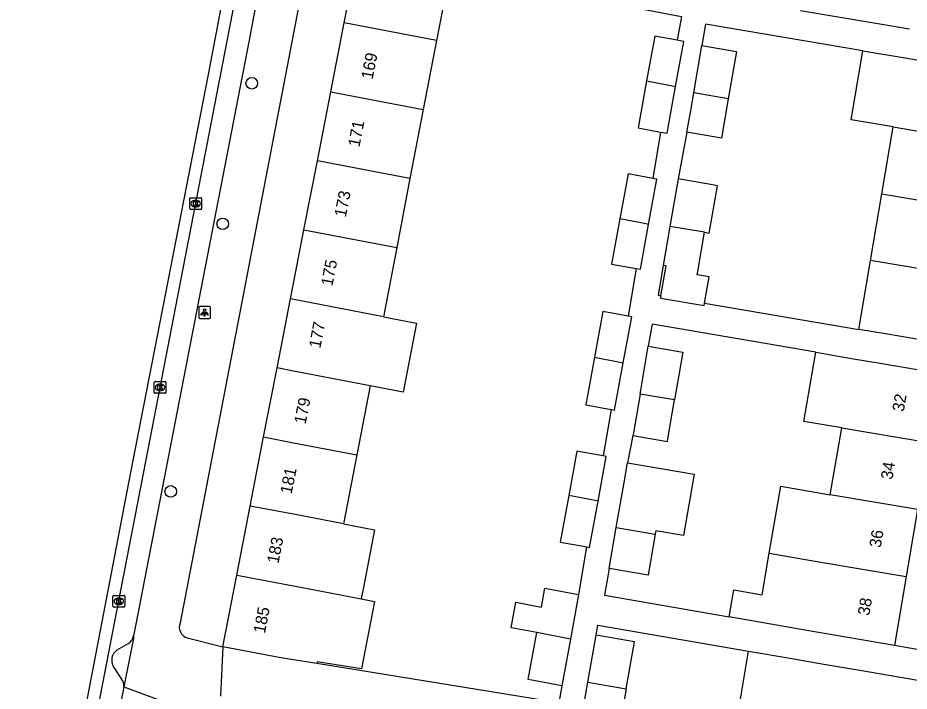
# Model space of a CAD drawing. Extents: x 159822 to 160765, y 380693 to 381634.
# Drawn here: x 159976.7 to 160052.1, y 380939.7 to 380996.7 of the extents above; entities that cross this region are included whole.
import ezdxf

# ---------------------------------------------------------------- set-up
doc = ezdxf.new("R2010")
doc.units = 0
for name, color, linetype in [('IMGEO_Boom', 7, 'Continuous'), ('IMGEO_Kolk', 7, 'Continuous'), ('IMGEO_Lichtpunt', 7, 'Continuous'), ('IMGEO_Pand', 7, 'Continuous'), ('IMGEO_Pand_nummerreeks', 7, 'Continuous'), ('IMGEO_Rijbaan_lokaal_gesloten', 7, 'Continuous'), ('IMGEO_Voetpad_open', 7, 'Continuous')]:
    doc.layers.add(name, color=color, linetype=linetype)

msp = doc.modelspace()

# ---------------------------------------------------------------- linework, layer by layer
at = {"layer": 'IMGEO_Boom'}
for centre in [(159996.474, 380991.159), (159994.016, 380979.272), (159989.619, 380956.63)]:
    msp.add_circle(centre, 0.489, dxfattribs=at)
at = {"layer": 'IMGEO_Kolk'}
for p, q in [((159991.229, 380980.554), (159991.229, 380981.406)), ((159991.304, 380981.48), (159992.156, 380981.48)), ((159991.717, 380981.26), (159991.742, 380981.26)), ((159992.23, 380981.406), (159992.23, 380980.554)), ((159992.156, 380980.48), (159991.304, 380980.48)), ((159991.74, 380980.7), (159991.715, 380980.7)), ((159988.293, 380965.932), (159989.145, 380965.932)), ((159988.218, 380965.006), (159988.218, 380965.858)), ((159988.729, 380965.152), (159988.704, 380965.152)), ((159988.706, 380965.712), (159988.731, 380965.712)), ((159989.219, 380965.858), (159989.219, 380965.006)), ((159989.145, 380964.932), (159988.293, 380964.932)), ((159984.808, 380947.837), (159985.66, 380947.837)), ((159984.733, 380946.911), (159984.733, 380947.763)), ((159985.244, 380947.057), (159985.219, 380947.057)), ((159985.221, 380947.617), (159985.246, 380947.617)), ((159985.734, 380947.763), (159985.734, 380946.911)), ((159985.66, 380946.837), (159984.808, 380946.837))]:
    msp.add_line(p, q, dxfattribs=at)
for points in [[(159991.229, 380980.554), (159991.229, 380981.406)], [(159991.304, 380981.48), (159992.156, 380981.48)], [(159991.55, 380981.18), (159991.673, 380981.18), (159991.673, 380981.029), (159991.803, 380981.18), (159991.967, 380981.18), (159991.821, 380981.029), (159991.974, 380980.78), (159991.822, 380980.78), (159991.737, 380980.944), (159991.673, 380980.877), (159991.673, 380980.78), (159991.55, 380980.78), (159991.55, 380981.18)], [(159992.23, 380981.406), (159992.23, 380980.554)], [(159992.156, 380980.48), (159991.304, 380980.48)], [(159988.293, 380965.932), (159989.145, 380965.932)], [(159988.218, 380965.006), (159988.218, 380965.858)], [(159988.539, 380965.632), (159988.662, 380965.632), (159988.662, 380965.481), (159988.792, 380965.632), (159988.956, 380965.632), (159988.81, 380965.481), (159988.963, 380965.232), (159988.811, 380965.232), (159988.726, 380965.396), (159988.662, 380965.329), (159988.662, 380965.232), (159988.539, 380965.232), (159988.539, 380965.632)], [(159989.219, 380965.858), (159989.219, 380965.006)], [(159989.145, 380964.932), (159988.293, 380964.932)], [(159984.808, 380947.837), (159985.66, 380947.837)], [(159984.733, 380946.911), (159984.733, 380947.763)], [(159985.054, 380947.537), (159985.177, 380947.537), (159985.177, 380947.386), (159985.307, 380947.537), (159985.471, 380947.537), (159985.325, 380947.386), (159985.478, 380947.137), (159985.326, 380947.137), (159985.241, 380947.301), (159985.177, 380947.234), (159985.177, 380947.137), (159985.054, 380947.137), (159985.054, 380947.537)], [(159985.734, 380947.763), (159985.734, 380946.911)], [(159985.66, 380946.837), (159984.808, 380946.837)]]:
    msp.add_lwpolyline(points, dxfattribs=at)
for centre, start, end in [((159991.306, 380981.404), 91.55205, 178.44795), ((159991.306, 380981.404), 91.55205, 178.44795), ((159992.154, 380981.404), 1.55205, 88.44795), ((159992.154, 380981.404), 1.55205, 88.44795), ((159991.306, 380980.556), 181.55205, 268.44795), ((159991.306, 380980.556), 181.55205, 268.44795), ((159992.154, 380980.556), 271.55205, 358.44795), ((159992.154, 380980.556), 271.55205, 358.44795), ((159988.295, 380965.856), 91.55205, 178.44795), ((159988.295, 380965.856), 91.55205, 178.44795), ((159989.143, 380965.856), 1.55205, 88.44795), ((159989.143, 380965.856), 1.55205, 88.44795), ((159988.295, 380965.008), 181.55205, 268.44795), ((159988.295, 380965.008), 181.55205, 268.44795), ((159989.143, 380965.008), 271.55205, 358.44795), ((159989.143, 380965.008), 271.55205, 358.44795), ((159984.81, 380947.761), 91.55205, 178.44795), ((159984.81, 380947.761), 91.55205, 178.44795), ((159985.658, 380947.761), 1.55205, 88.44795), ((159985.658, 380947.761), 1.55205, 88.44795), ((159984.81, 380946.913), 181.55205, 268.44795), ((159984.81, 380946.913), 181.55205, 268.44795), ((159985.658, 380946.913), 271.55205, 358.44795), ((159985.658, 380946.913), 271.55205, 358.44795)]:
    msp.add_arc(centre, 0.0765, start, end, dxfattribs=at)
for centre, major_axis, ratio, start_param, end_param in [((159991.716, 380980.98), (-0.387, 0.002), 0.722429, 4.712389, 7.853982), ((159991.741, 380980.98), (-0.39, 0.002), 0.717154, 1.570796, 4.712389), ((159988.705, 380965.432), (-0.387, 0.002), 0.722429, 4.712389, 7.853982), ((159988.73, 380965.432), (-0.39, 0.002), 0.717154, 1.570796, 4.712389), ((159985.22, 380947.337), (-0.387, 0.002), 0.722429, 4.712389, 7.853982), ((159985.245, 380947.337), (-0.39, 0.002), 0.717154, 1.570796, 4.712389)]:
    msp.add_ellipse(centre, major_axis=major_axis, ratio=ratio, start_param=start_param, end_param=end_param, dxfattribs=at)
at = {"layer": 'IMGEO_Lichtpunt'}
for p, q in [((159991.983, 380972.168), (159991.983, 380971.361)), ((159991.983, 380972.168), (159991.983, 380971.361)), ((159992.885, 380972.263), (159992.077, 380972.263)), ((159992.885, 380972.263), (159992.077, 380972.263)), ((159992.979, 380971.361), (159992.979, 380972.168)), ((159992.979, 380971.361), (159992.979, 380972.168)), ((159992.077, 380971.267), (159992.885, 380971.267)), ((159992.077, 380971.267), (159992.885, 380971.267))]:
    msp.add_line(p, q, dxfattribs=at)
for points in [[(159992.357, 380971.832), (159992.396, 380971.804), (159992.208, 380971.542), (159992.17, 380971.569), (159992.357, 380971.832)], [(159992.459, 380971.784), (159992.506, 380971.784), (159992.506, 380971.462), (159992.459, 380971.462), (159992.459, 380971.784)], [(159992.569, 380971.804), (159992.607, 380971.831), (159992.794, 380971.569), (159992.755, 380971.541), (159992.569, 380971.804)]]:
    msp.add_lwpolyline(points, dxfattribs=at)
msp.add_circle((159992.482, 380971.966), 0.0994, dxfattribs=at)
for centre, start, end in [((159992.077, 380972.168), 90, 180), ((159992.077, 380972.168), 90, 180), ((159992.885, 380972.168), 0, 90), ((159992.885, 380972.168), 0, 90), ((159992.077, 380971.361), 180, 270), ((159992.077, 380971.361), 180, 270), ((159992.885, 380971.361), 270, 0), ((159992.885, 380971.361), 270, 360)]:
    msp.add_arc(centre, 0.0946, start, end, dxfattribs=at)
at = {"layer": 'IMGEO_Pand'}
for points in [[(160004.291, 380996.282), (160005.014, 381000), (160005.417, 381002.075)], [(160013.212, 381000.575), (160013.101, 381000), (160012.098, 380994.783)], [(160003.156, 380990.441), (160004.291, 380996.282)], [(160012.098, 380994.783), (160004.291, 380996.282)], [(160012.098, 380994.783), (160010.975, 380988.941)], [(160032.454, 380994.803), (160030.558, 380995.149), (160029.868, 380991.367)], [(160032.32, 380990.896), (160033.014, 380994.701), (160032.718, 380994.755), (160032.454, 380994.803)], [(160033.851, 380990.339), (160034.542, 380994.35)], [(160034.542, 380994.35), (160037.456, 380993.849), (160036.767, 380989.843)], [(160050.732, 380987.468), (160047.154, 380988.077), (160048.147, 380993.91)], [(160048.147, 380993.91), (160051.724, 380993.301), (160054.142, 380992.89), (160059.071, 380992.052)], [(160029.868, 380991.367), (160029.141, 380987.383), (160031.032, 380987.038)], [(160029.868, 380991.367), (160031.761, 380991.003), (160032.166, 380990.925), (160032.32, 380990.896)], [(160031.032, 380987.038), (160031.597, 380986.935), (160032.32, 380990.896)], [(160002.02, 380984.6), (160003.156, 380990.441)], [(160003.156, 380990.441), (160010.975, 380988.941)], [(160033.281, 380987.028), (160033.566, 380988.684), (160033.851, 380990.339)], [(160036.767, 380989.843), (160033.851, 380990.339)], [(160036.767, 380989.843), (160036.196, 380986.526), (160033.281, 380987.028)], [(160010.975, 380988.941), (160009.852, 380983.097)], [(160049.772, 380981.819), (160050.732, 380987.468)], [(160050.732, 380987.468), (160058.079, 380986.218)], [(160000.885, 380978.76), (160002.02, 380984.6)], [(160009.852, 380983.097), (160002.02, 380984.6)], [(160030.388, 380983.114), (160028.294, 380983.496), (160027.598, 380979.687)], [(160009.852, 380983.097), (160008.729, 380977.255)], [(160030.032, 380979.22), (160030.73, 380983.052), (160030.388, 380983.114)], [(160032.531, 380983.067), (160031.841, 380979.056)], [(160034.756, 380978.56), (160035.167, 380978.49), (160035.857, 380982.495), (160035.446, 380982.566), (160032.531, 380983.067)], [(160048.812, 380976.171), (160049.772, 380981.819)], [(160049.772, 380981.819), (160057.119, 380980.57)], [(160027.598, 380979.687), (160026.902, 380975.87), (160028.991, 380975.489)], [(160030.032, 380979.22), (160029.69, 380979.286), (160027.598, 380979.687)], [(159999.749, 380972.919), (160000, 380974.209), (160000.885, 380978.76)], [(160000.885, 380978.76), (160008.729, 380977.255)], [(160028.991, 380975.489), (160029.339, 380975.425), (160030.032, 380979.22)], [(160031.841, 380979.056), (160031.271, 380975.745)], [(160034.756, 380978.56), (160031.841, 380979.056)], [(160034.768, 380972.558), (160035.15, 380974.777), (160034.135, 380974.952), (160034.185, 380975.243), (160034.756, 380978.56)], [(160008.729, 380977.255), (160007.606, 380971.412)], [(160031.081, 380973.185), (160031.514, 380975.703), (160031.271, 380975.745)], [(160047.82, 380970.339), (160048.812, 380976.171)], [(160056.158, 380974.921), (160048.812, 380976.171)], [(159998.614, 380967.078), (159999.749, 380972.919)], [(160007.606, 380971.412), (159999.749, 380972.919)], [(160031.081, 380973.185), (160031.048, 380972.994), (160034.734, 380972.359), (160034.768, 380972.558)], [(160007.606, 380971.412), (160010.412, 380970.874), (160009.288, 380965.03), (160006.482, 380965.568)], [(160028.312, 380971.461), (160026.168, 380971.852), (160025.462, 380967.984)], [(160027.897, 380967.517), (160028.607, 380971.407), (160028.312, 380971.461)], [(160055.167, 380969.09), (160050.238, 380969.928), (160047.82, 380970.339)], [(160029.314, 380964.872), (160030.008, 380968.909)], [(160030.008, 380968.909), (160032.923, 380968.407), (160032.23, 380964.381)], [(160046.366, 380962.002), (160043.17, 380962.551), (160044.17, 380968.403)], [(160044.17, 380968.403), (160047.372, 380967.856), (160049.799, 380967.441), (160054.727, 380966.599)], [(160025.462, 380967.984), (160024.725, 380963.944), (160026.867, 380963.553)], [(160025.462, 380967.984), (160027.603, 380967.573), (160027.897, 380967.517)], [(160026.867, 380963.553), (160027.164, 380963.499), (160027.897, 380967.517)], [(159997.478, 380961.238), (159998.614, 380967.078)], [(160006.482, 380965.568), (160000, 380966.812), (159998.614, 380967.078)], [(160006.482, 380965.568), (160005.359, 380959.726)], [(160029.314, 380964.872), (160028.748, 380961.586), (160028.703, 380961.357)], [(160028.703, 380961.357), (160031.624, 380960.854), (160031.663, 380961.084), (160032.23, 380964.381)], [(160032.23, 380964.381), (160029.314, 380964.872)], [(160045.394, 380956.343), (160046.366, 380962.002)], [(160046.366, 380962.002), (160053.738, 380960.761)], [(159996.343, 380955.397), (159997.478, 380961.238)], [(159997.478, 380961.238), (160000, 380960.754), (160005.359, 380959.726)], [(160026.204, 380959.629), (160023.974, 380960.036), (160023.289, 380956.284)], [(160005.359, 380959.726), (160004.236, 380953.882)], [(160025.76, 380955.81), (160026.449, 380959.584), (160026.204, 380959.629)], [(160027.302, 380953.576), (160027.962, 380957.378), (160028.254, 380959.063)], [(160028.254, 380959.063), (160033.875, 380958.088), (160032.974, 380952.899), (160030.65, 380953.303), (160030.6, 380953.017)], [(160040.238, 380951.402), (160041.224, 380957.068), (160045.394, 380956.343)], [(160023.289, 380956.284), (160022.569, 380952.343), (160024.372, 380952.014), (160024.796, 380951.937)], [(160025.76, 380955.81), (160025.516, 380955.857), (160023.289, 380956.284)], [(160052.777, 380955.092), (160045.394, 380956.343)], [(159995.207, 380949.556), (159996.343, 380955.397)], [(160004.236, 380953.882), (160000, 380954.695), (159996.343, 380955.397)], [(160024.796, 380951.937), (160024.8, 380951.936), (160025.044, 380951.891), (160025.76, 380955.81)], [(160052.777, 380955.092), (160051.817, 380949.422)], [(160004.236, 380953.882), (160006.85, 380953.38), (160005.91, 380948.489), (160005.762, 380947.718), (160005.727, 380947.537)], [(160026.7, 380950.113), (160027.302, 380953.576)], [(160027.302, 380953.576), (160030.6, 380953.017)], [(160030.6, 380953.017), (160029.997, 380949.541), (160026.7, 380950.113)], [(160036.836, 380946.02), (160037.232, 380948.3), (160039.626, 380947.883), (160040.238, 380951.402)], [(160040.238, 380951.402), (160044.42, 380950.675), (160051.817, 380949.422)], [(159994.029, 380943.495), (159995.207, 380949.556)], [(159995.207, 380949.556), (160000, 380948.637), (160003.113, 380948.039), (160005.727, 380947.537)], [(160051.817, 380949.422), (160050.828, 380943.586)], [(160020.572, 380944.684), (160018.419, 380945.098), (160018.811, 380947.25), (160020.964, 380946.836), (160021.256, 380948.435), (160024.117, 380947.913)], [(160024.117, 380947.913), (160023.427, 380944.135)], [(160005.727, 380947.537), (160006.849, 380947.321), (160005.755, 380941.633), (160001.995, 380942.222), (160001.964, 380942.063)], [(160050.828, 380943.586), (160045.902, 380944.443), (160043.423, 380944.874), (160036.836, 380946.02)], [(160022.708, 380940.194), (160019.847, 380940.716), (160020.572, 380944.684)], [(160023.427, 380944.135), (160020.572, 380944.684)], [(160023.427, 380944.135), (160022.708, 380940.194)], [(160024.885, 380940.491), (160025.587, 380944.482), (160025.589, 380944.482)], [(160028.132, 380939.932), (160028.833, 380943.919), (160025.589, 380944.482)], [(160001.964, 380942.063), (160000, 380942.381), (159998.94, 380942.552), (159994.029, 380943.495)], [(160041.642, 380937.522), (160037.652, 380938.209), (160038.497, 380943.123)], [(160038.497, 380943.123), (160041.846, 380942.547), (160044.857, 380942.029), (160047.89, 380941.507), (160052.817, 380940.659)], [(160024.321, 380937.281), (160024.885, 380940.491)], [(160024.885, 380940.491), (160028.132, 380939.932)], [(160028.132, 380939.932), (160027.566, 380936.711), (160024.321, 380937.281)]]:
    msp.add_lwpolyline(points, dxfattribs=at)
at = {"layer": 'IMGEO_Rijbaan_lokaal_gesloten'}
for points in [[(159976.688, 380885.998), (159977.755, 380908.712), (159978.063, 380913.802), (159978.238, 380916.172), (159978.589, 380919.068), (159980.475, 380928.108), (159986.222, 380958.079), (159992.802, 380991.912), (159994.85, 381002.624)], [(159979.755, 380919.128), (159985.238, 380947.361), (159988.714, 380965.432), (159995.013, 380997.952), (159995.413, 381000), (159995.896, 381002.419)]]:
    msp.add_lwpolyline(points, dxfattribs=at)
at = {"layer": 'IMGEO_Voetpad_open'}
for points in [[(160001.431, 381002.849), (160000.883, 381000), (160000, 380995.407), (159990.408, 380945.519)], [(160013.212, 381000.575), (160032.819, 380996.803), (160032.454, 380994.803)], [(159997.08, 380999.16), (159997.044, 380999.033), (159996.213, 380994.656), (159986.681, 380945.406), (159986.484, 380944.423)], [(160042.878, 380997.322), (160052.107, 380995.755)], [(160048.147, 380993.91), (160034.855, 380996.173), (160034.542, 380994.35)], [(160031.032, 380987.038), (160030.388, 380983.114)], [(160033.281, 380987.028), (160032.531, 380983.067)], [(160031.271, 380975.745), (160030.837, 380973.226), (160031.081, 380973.185)], [(160028.991, 380975.489), (160028.312, 380971.461)], [(160034.768, 380972.558), (160047.82, 380970.339)], [(160044.17, 380968.403), (160030.328, 380970.768), (160030.008, 380968.909)], [(160026.867, 380963.553), (160026.204, 380959.629)], [(160028.703, 380961.357), (160028.254, 380959.063)], [(160024.796, 380951.937), (160024.117, 380947.913)], [(160026.7, 380950.113), (160026.307, 380947.852), (160036.836, 380946.02)], [(160025.589, 380944.482), (160025.734, 380945.318), (160038.497, 380943.123)], [(159986.484, 380944.423), (159986.468, 380944.193), (159985.64, 380940.095)], [(159991.002, 380944.232), (159994.029, 380943.495)], [(159986.037, 380943.762), (159985.057, 380943.194)], [(159994.029, 380943.495), (159993.833, 380939.315)], [(160054.645, 380942.926), (160050.828, 380943.586)], [(159984.764, 380941.811), (159985.469, 380940.753)], [(160022.708, 380940.194), (160022.444, 380938.747), (160001.964, 380942.063)], [(159985.64, 380940.095), (159981.221, 380916.901), (159981.038, 380915.562), (159980.898, 380913.955), (159979.758, 380889.983), (159979.717, 380889.371)], [(159985.64, 380940.095), (159989.985, 380938.498)]]:
    msp.add_lwpolyline(points, dxfattribs=at)
for centre, radius, start, end in [((159991.33, 380945.164), 0.988, 158.95092, 250.59937), ((159985.47, 380944.627), 1.035, 303.25111, 348.612), ((159985.698, 380942.336), 1.071, 126.74461, 209.33196), ((159984.761, 380940.218), 0.888, 352.05011, 37.08527)]:
    msp.add_arc(centre, radius, start, end, dxfattribs=at)

# ---------------------------------------------------------------- texts
at = {"layer": 'IMGEO_Pand_nummerreeks'}
for s, rotation, p in [('169', 78.99883, (160006.691, 380991.439)), ('171', 78.99883, (160005.579, 380985.72)), ('173', 78.99883, (160004.424, 380979.776)), ('175', 78.99883, (160003.291, 380973.945)), ('177', 78.99942, (160002.268, 380968.688)), ('179', 78.99226, (160001.021, 380962.269)), ('32', 80.38392, (160051.616, 380963.325)), ('181', 78.41122, (159999.834, 380956.352)), ('34', 80.38392, (160050.643, 380957.575)), ('36', 80.38392, (160049.668, 380951.821)), ('183', 78.99942, (159998.727, 380950.477)), ('38', 80.38598, (160048.693, 380946.072)), ('185', 78.99942, (159997.578, 380944.563))]:
    msp.add_text(s, height=1, rotation=rotation, dxfattribs=at).set_placement(p)

doc.saveas('drawing.dxf')
